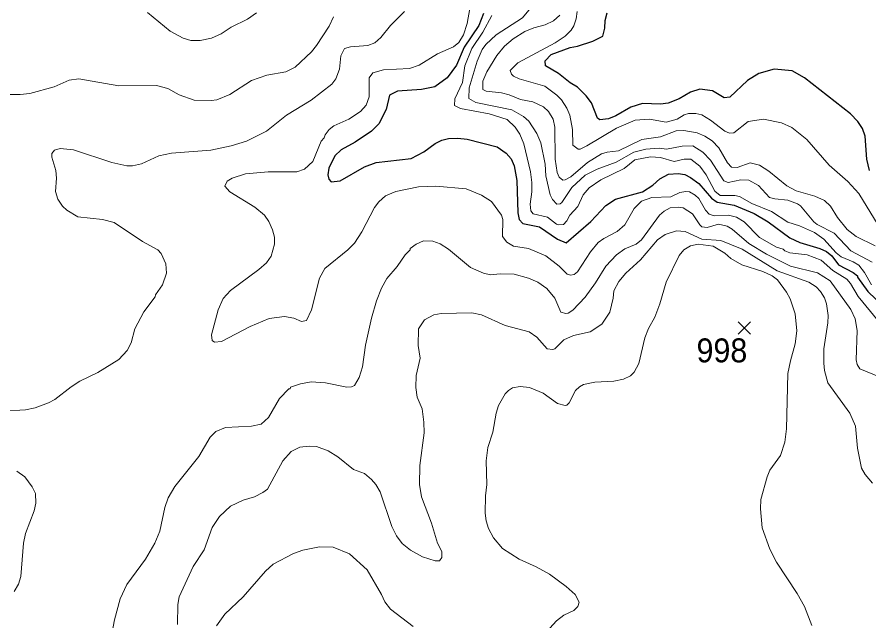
# Model space of a CAD drawing. Extents: x 265 to 291.4, y 7731.5 to 7759.6.
# Drawn here: x 268.107 to 270.954, y 7748.941 to 7750.96 of the extents above; entities that cross this region are included whole.
import ezdxf
from ezdxf.enums import TextEntityAlignment as Align

# ---------------------------------------------------------------- set-up
doc = ezdxf.new("R2010")
doc.units = 0
doc.header["$LTSCALE"] = 0.032
for name, color, linetype, lineweight in [('1', 7, 'Continuous', 25), ('2', 7, 'Continuous', 13), ('21', 7, 'Continuous', 25), ('61', 7, 'Continuous', 13)]:
    doc.layers.add(name, color=color, linetype=linetype, lineweight=lineweight)

msp = doc.modelspace()

# ---------------------------------------------------------------- linework, layer by layer
at = {"layer": '1'}
for points in [[(269.6662, 7750.9722), (269.6503, 7750.9324), (269.6017, 7750.86), (269.5755, 7750.7988), (269.5445, 7750.7566), (269.5031, 7750.7264), (269.4586, 7750.7176), (269.3782, 7750.7128), (269.3512, 7750.6993), (269.34, 7750.6508), (269.3154, 7750.6031), (269.2915, 7750.5792), (269.2366, 7750.5418), (269.1897, 7750.5164)], [(270.9565, 7750.4472), (270.9469, 7750.4854), (270.9421, 7750.5617), (270.9326, 7750.5872), (270.9167, 7750.611), (270.892, 7750.6365), (270.7393, 7750.7566), (270.6979, 7750.7805), (270.6375, 7750.786), (270.5866, 7750.7717), (270.5484, 7750.7478), (270.4895, 7750.6922), (270.4704, 7750.6906), (270.4307, 7750.7136), (270.3893, 7750.7192), (270.3575, 7750.7089), (270.3201, 7750.6866), (270.2827, 7750.6723), (270.2573, 7750.6691), (270.1968, 7750.6707), (270.1586, 7750.6588), (270.1085, 7750.6301), (270.0838, 7750.6198), (270.0544, 7750.6166), (270.0472, 7750.6222), (270.0265, 7750.6731), (270.009, 7750.6969), (269.9796, 7750.7256), (269.9558, 7750.7399), (269.9168, 7750.7717), (269.873, 7750.7972), (269.8722, 7750.8139), (269.8921, 7750.8346), (269.955, 7750.8584), (269.9804, 7750.8632), (270.0313, 7750.8791), (270.0647, 7750.8966), (270.0719, 7750.9229), (270.0727, 7750.9483), (270.079, 7750.9738)], [(269.1865, 7750.4121), (269.2677, 7750.4599), (269.3074, 7750.4742), (269.4236, 7750.4877), (269.4665, 7750.5092), (269.5047, 7750.537), (269.527, 7750.5482), (269.5493, 7750.5545), (269.5795, 7750.5553), (269.6113, 7750.5514), (269.7116, 7750.5259), (269.7418, 7750.5052), (269.7577, 7750.4861), (269.7688, 7750.4631), (269.7776, 7750.4138), (269.7807, 7750.3056), (269.7855, 7750.2833), (269.7975, 7750.2698), (269.8531, 7750.2594), (269.9128, 7750.2181), (269.9422, 7750.2053), (270.025, 7750.2769), (270.0751, 7750.3302), (270.1069, 7750.3509), (270.1968, 7750.3764), (270.2318, 7750.3986), (270.2556, 7750.4193), (270.2843, 7750.4352), (270.3161, 7750.4376), (270.3384, 7750.4336), (270.3575, 7750.4241), (270.3853, 7750.4042), (270.4275, 7750.3549), (270.4466, 7750.3414), (270.5039, 7750.3318), (270.5707, 7750.3032), (270.6168, 7750.2761), (270.69, 7750.222), (270.7234, 7750.2061), (270.7902, 7750.1862), (270.8125, 7750.1767), (270.83, 7750.1616), (270.8522, 7750.1322), (270.9016, 7750.1059), (270.9159, 7750.0948), (270.9159, 7750.0908), (270.9501, 7750.0431), (271.0034, 7749.9922)], [(269.1897, 7750.5164), (269.169, 7750.4965), (269.1491, 7750.4551), (269.1459, 7750.4329), (269.1491, 7750.4177), (269.1571, 7750.4098), (269.1865, 7750.4121)]]:
    msp.add_lwpolyline(points, dxfattribs=at)
at = {"layer": '2'}
for points in [[(269.6081, 7751.2721), (269.6543, 7751.2371), (269.6781, 7751.2085), (269.6861, 7751.1695), (269.667, 7751.1106), (269.6256, 7751.0215), (269.6113, 7750.9388)], [(268.9065, 7750.9738), (268.8771, 7750.9531), (268.8222, 7750.926), (268.7888, 7750.9038), (268.757, 7750.8895), (268.7188, 7750.8815), (268.687, 7750.8815), (268.6615, 7750.8895), (268.6186, 7750.9133), (268.5422, 7750.9754)], [(269.4021, 7750.9786), (269.3544, 7750.9324), (269.3225, 7750.8918), (269.3027, 7750.8735), (269.2788, 7750.8648), (269.2215, 7750.8608), (269.2008, 7750.8553), (269.1889, 7750.8306), (269.1841, 7750.7861)], [(269.8229, 7750.9897), (269.7959, 7750.9579), (269.7084, 7750.9006), (269.6734, 7750.868), (269.6614, 7750.8513), (269.6447, 7750.8131), (269.6177, 7750.724)], [(269.9788, 7750.9786), (269.9756, 7750.9539), (269.9677, 7750.9308), (269.9589, 7750.9165), (269.9391, 7750.8966), (269.9056, 7750.8735), (269.78, 7750.8075), (269.7553, 7750.7813), (269.7596, 7750.7694), (269.7664, 7750.7622), (269.7847, 7750.7542)], [(269.1643, 7750.9611), (269.1499, 7750.9292), (269.1078, 7750.8656), (269.0903, 7750.8441), (269.0362, 7750.7924), (269.0052, 7750.7765), (268.9415, 7750.7662), (268.8906, 7750.7479), (268.8174, 7750.7017), (268.7745, 7750.6834), (268.7554, 7750.681), (268.6981, 7750.6826), (268.648, 7750.7001), (268.6106, 7750.7208), (268.5724, 7750.7312), (268.4467, 7750.7304), (268.3131, 7750.7542), (268.2813, 7750.7495), (268.2304, 7750.7272), (268.1492, 7750.7049), (268.1174, 7750.7017), (268.0283, 7750.7009)], [(270.0186, 7750.3891), (269.9987, 7750.366), (269.9812, 7750.3263), (269.9542, 7750.2976), (269.9446, 7750.2785), (269.9335, 7750.2666), (269.9168, 7750.265), (269.9096, 7750.2674), (269.8802, 7750.2913), (269.8317, 7750.3024), (269.8245, 7750.3119), (269.8213, 7750.335), (269.8277, 7750.3756), (269.8277, 7750.4074), (269.8229, 7750.4424), (269.8006, 7750.5363), (269.7871, 7750.5681), (269.7712, 7750.592), (269.745, 7750.6182), (269.6845, 7750.6365), (269.589, 7750.654), (269.5692, 7750.6643), (269.57, 7750.6866), (269.5954, 7750.7415), (269.6034, 7750.7972), (269.6264, 7750.8545), (269.6638, 7750.9101), (269.6932, 7750.9658)], [(269.9391, 7750.4161), (269.9311, 7750.4153), (269.9184, 7750.4249), (269.912, 7750.44), (269.9056, 7750.4854), (269.9041, 7750.592), (269.8985, 7750.619), (269.8834, 7750.6445), (269.8659, 7750.6604), (269.8309, 7750.6771), (269.7895, 7750.685), (269.7513, 7750.7001), (269.7259, 7750.7065), (269.675, 7750.7121), (269.6638, 7750.7184), (269.663, 7750.7455), (269.6765, 7750.7765), (269.7107, 7750.8322), (269.7362, 7750.8632), (269.7648, 7750.8879), (269.8038, 7750.9117), (269.8341, 7750.9245), (269.8722, 7750.934), (269.8993, 7750.9475), (269.9208, 7750.9666)], [(269.6113, 7750.9388), (269.5994, 7750.9006), (269.5835, 7750.8751), (269.566, 7750.8608), (269.5119, 7750.837), (269.4506, 7750.7988), (269.4188, 7750.7884), (269.3313, 7750.7837), (269.2955, 7750.7733), (269.2836, 7750.7574), (269.2836, 7750.6938), (269.274, 7750.6659), (269.2549, 7750.6444), (269.216, 7750.619), (269.1659, 7750.5967), (269.1499, 7750.584), (269.1364, 7750.5665), (269.1332, 7750.5569), (269.1229, 7750.5458), (269.095, 7750.4774), (269.0672, 7750.4511), (269.0418, 7750.4432), (268.9463, 7750.4432), (268.8699, 7750.436), (268.8254, 7750.4217), (268.8087, 7750.411), (268.8014, 7750.3944), (268.8174, 7750.3764), (268.901, 7750.3247), (268.9336, 7750.2984), (268.9487, 7750.2769), (268.9606, 7750.2491), (268.967, 7750.2244), (268.967, 7750.2014), (268.9558, 7750.1608), (268.9407, 7750.1385), (268.9153, 7750.1162), (268.8198, 7750.0462), (268.7959, 7750.0192), (268.7792, 7749.981), (268.757, 7749.8983), (268.7593, 7749.8792), (268.7665, 7749.8728), (268.7904, 7749.876), (268.8858, 7749.9253), (268.9495, 7749.9524), (269.0004, 7749.9587), (269.0322, 7749.954), (269.0577, 7749.9428), (269.0744, 7749.946), (269.0911, 7749.981), (269.1181, 7750.0876), (269.1356, 7750.1194), (269.2128, 7750.1823), (269.235, 7750.2045), (269.2589, 7750.2419), (269.3011, 7750.3231), (269.3154, 7750.3422), (269.3377, 7750.362), (269.3727, 7750.3772), (269.449, 7750.3931), (269.5063, 7750.3947), (269.6081, 7750.3859), (269.6591, 7750.3652), (269.6925, 7750.3438), (269.7259, 7750.2976), (269.7306, 7750.2833), (269.729, 7750.226), (269.7442, 7750.2077), (269.7656, 7750.1942), (269.8166, 7750.1862), (269.8738, 7750.1616), (269.9192, 7750.1274), (269.9454, 7750.1011), (269.9566, 7750.0972), (269.9693, 7750.0995), (269.9796, 7750.1083), (270.0234, 7750.1751), (270.0496, 7750.2061), (270.0679, 7750.2197), (270.1125, 7750.2427), (270.1387, 7750.2658), (270.1689, 7750.3199), (270.1936, 7750.3446), (270.2286, 7750.3565), (270.2923, 7750.3589), (270.3225, 7750.374), (270.3416, 7750.3772), (270.3543, 7750.3756), (270.3734, 7750.3652), (270.3853, 7750.3533), (270.4076, 7750.3151), (270.4203, 7750.3016), (270.437, 7750.296), (270.4848, 7750.2984)], [(269.1841, 7750.7861), (269.1722, 7750.7542), (269.1587, 7750.7359), (269.0895, 7750.6818), (269.0068, 7750.6325), (268.9399, 7750.5784), (268.8731, 7750.5458)], [(269.7847, 7750.7542), (269.8707, 7750.7288), (269.9104, 7750.6993), (269.9263, 7750.6834), (269.9446, 7750.6556), (269.9542, 7750.6317), (269.9637, 7750.584)], [(269.6177, 7750.724), (269.6169, 7750.6882), (269.64, 7750.6747), (269.7609, 7750.65), (269.7991, 7750.6277), (269.8173, 7750.6118), (269.8436, 7750.5713), (269.8571, 7750.5395), (269.8722, 7750.4679), (269.8738, 7750.4297), (269.8881, 7750.366), (269.8961, 7750.3501), (269.9104, 7750.3342), (269.9216, 7750.3358), (269.9279, 7750.3406), (269.9613, 7750.3907), (270.0059, 7750.4313), (270.0457, 7750.4511), (270.1093, 7750.475), (270.1682, 7750.5084), (270.2079, 7750.518), (270.2525, 7750.5219), (270.2779, 7750.5188), (270.3304, 7750.5283), (270.3654, 7750.5291), (270.3989, 7750.5084), (270.4251, 7750.4822), (270.4696, 7750.4122), (270.4832, 7750.4074), (270.5261, 7750.4161), (270.5532, 7750.4146), (270.585, 7750.397), (270.6216, 7750.3573), (270.6391, 7750.3525), (270.6836, 7750.3477), (270.7155, 7750.3358), (270.7258, 7750.3286), (270.7695, 7750.2761), (270.7815, 7750.2666), (270.838, 7750.238), (270.8936, 7750.1783), (270.9652, 7750.1409)], [(269.9637, 7750.584), (269.9645, 7750.5315), (269.982, 7750.5188), (269.9884, 7750.5188), (270.0107, 7750.5291), (270.1109, 7750.5888), (270.1729, 7750.6158), (270.2207, 7750.619), (270.2763, 7750.6086), (270.3129, 7750.619), (270.336, 7750.6333), (270.3511, 7750.6373), (270.375, 7750.6381), (270.3957, 7750.6333), (270.4243, 7750.6158), (270.472, 7750.5792), (270.4879, 7750.5721), (270.5023, 7750.5736), (270.5508, 7750.611), (270.6017, 7750.619), (270.6614, 7750.6063), (270.6964, 7750.5911), (270.7465, 7750.5506), (270.8212, 7750.4647), (270.8841, 7750.4106), (270.9199, 7750.37), (270.9851, 7750.2642)], [(270.9748, 7750.1958), (270.9119, 7750.226), (270.8817, 7750.2499), (270.8491, 7750.2897), (270.826, 7750.3279), (270.8061, 7750.3469), (270.7735, 7750.3613), (270.7107, 7750.3788), (270.6797, 7750.3963), (270.62, 7750.4448), (270.5882, 7750.4647), (270.5571, 7750.4726), (270.5134, 7750.4567), (270.4943, 7750.4583), (270.4816, 7750.4726), (270.4529, 7750.5235), (270.4299, 7750.5466), (270.406, 7750.5617), (270.3798, 7750.5729), (270.3352, 7750.5808), (270.3098, 7750.58), (270.2573, 7750.5601), (270.1952, 7750.5506)], [(268.8731, 7750.5458), (268.8222, 7750.5291), (268.7538, 7750.5148), (268.6233, 7750.5052), (268.5804, 7750.4957), (268.5231, 7750.4694), (268.4929, 7750.4631), (268.4738, 7750.4631), (268.4229, 7750.4742), (268.2956, 7750.5164), (268.251, 7750.5203), (268.232, 7750.5156), (268.2224, 7750.5037), (268.2224, 7750.4917), (268.2367, 7750.4472), (268.2383, 7750.4217), (268.2351, 7750.3772), (268.2431, 7750.3517), (268.259, 7750.3279), (268.2725, 7750.3143), (268.3099, 7750.2928), (268.3926, 7750.2833), (268.4308, 7750.273), (268.5263, 7750.2093), (268.5772, 7750.1823), (268.5883, 7750.1695), (268.6042, 7750.1353), (268.6058, 7750.1035), (268.5931, 7750.0653), (268.5692, 7750.0311), (268.5684, 7750.0248), (268.5302, 7749.9747), (268.5008, 7749.9174), (268.4881, 7749.8712), (268.4746, 7749.8458), (268.4467, 7749.8148), (268.3767, 7749.7718), (268.3163, 7749.7424), (268.2876, 7749.7241), (268.2327, 7749.6819), (268.2113, 7749.67), (268.1667, 7749.6541), (268.1349, 7749.6469), (268.0585, 7749.6429)], [(270.1952, 7750.5506), (270.1173, 7750.5132), (270.0791, 7750.5084), (270.06, 7750.5029), (270.0138, 7750.4742), (269.9573, 7750.4265), (269.9391, 7750.4161)], [(270.3034, 7750.4774), (270.2572, 7750.4901), (270.2238, 7750.4933), (270.1713, 7750.483), (270.1363, 7750.4535), (270.0584, 7750.4161), (270.0186, 7750.3891)], [(270.9628, 7750.0645), (270.9398, 7750.1067), (270.9199, 7750.1306), (270.9016, 7750.1417), (270.8618, 7750.1584), (270.8443, 7750.1719), (270.8037, 7750.2173), (270.7719, 7750.2403), (270.7218, 7750.2626), (270.6836, 7750.2745), (270.6287, 7750.3103), (270.5627, 7750.3366), (270.5214, 7750.3605), (270.5054, 7750.3636), (270.4569, 7750.3636), (270.4394, 7750.378), (270.41, 7750.4329), (270.3885, 7750.4615), (270.3583, 7750.4846), (270.336, 7750.4854), (270.3034, 7750.4774)], [(270.4132, 7750.2563), (270.3957, 7750.2594), (270.3885, 7750.2658), (270.3646, 7750.3024), (270.3336, 7750.3223), (270.3177, 7750.3247), (270.2899, 7750.3223), (270.27, 7750.3111), (270.2541, 7750.2976), (270.1944, 7750.2149), (270.1761, 7750.2014), (270.1379, 7750.1854), (270.1101, 7750.1656), (270.0751, 7750.1274), (270.0401, 7750.0717), (270.0051, 7750.024), (269.9645, 7749.9802), (269.9486, 7749.9699), (269.9407, 7749.9691), (269.9239, 7749.9738), (269.9041, 7750.0208), (269.8778, 7750.0526), (269.8476, 7750.0733), (269.8166, 7750.0876), (269.7688, 7750.1003), (269.7211, 7750.1019), (269.6893, 7750.0987), (269.6654, 7750.1035), (269.6225, 7750.1226), (269.5493, 7750.1839), (269.5206, 7750.2022), (269.4968, 7750.2109), (269.465, 7750.2117), (269.4411, 7750.2006), (269.4204, 7750.1863), (269.4204, 7750.1823), (269.4037, 7750.1656), (269.3774, 7750.1258), (269.3432, 7750.086), (269.3249, 7750.0542), (269.3082, 7750.0113), (269.2915, 7749.954), (269.2708, 7749.8633), (269.2613, 7749.7909), (269.2502, 7749.7551), (269.2342, 7749.7281), (269.2247, 7749.7241), (269.2088, 7749.7233), (269.1372, 7749.7376), (269.0895, 7749.7408), (269.0545, 7749.7344), (269.0211, 7749.7225), (269.0195, 7749.7177), (269.0147, 7749.7169), (268.9837, 7749.6851), (268.9471, 7749.6215), (268.9224, 7749.5992), (268.8906, 7749.592), (268.8031, 7749.588), (268.7713, 7749.5745), (268.7522, 7749.5554), (268.714, 7749.491), (268.6337, 7749.3908), (268.6114, 7749.3526), (268.6002, 7749.3208), (268.5835, 7749.2412), (268.5676, 7749.2014), (268.5358, 7749.1474), (268.4738, 7749.063), (268.4515, 7749.0153), (268.4324, 7748.9453), (268.4229, 7748.8976)], [(270.4848, 7750.2984), (270.5118, 7750.2913), (270.5373, 7750.2753), (270.5882, 7750.2228), (270.6447, 7750.191), (270.6677, 7750.1847), (270.6725, 7750.1791)], [(270.6916, 7750.1274), (270.612, 7750.1672), (270.5532, 7750.2029), (270.4975, 7750.2507), (270.48, 7750.261), (270.4514, 7750.2674), (270.4132, 7750.2563)], [(270.1419, 7750.1035), (270.1904, 7750.1489), (270.2477, 7750.2157), (270.2732, 7750.2332), (270.3113, 7750.2459), (270.34, 7750.2435), (270.3957, 7750.2181)], [(270.7632, 7748.9262), (270.7385, 7748.9898), (270.7139, 7749.0328), (270.6454, 7749.1378), (270.6232, 7749.1808), (270.5977, 7749.2524), (270.5914, 7749.316), (270.5929, 7749.3478), (270.6136, 7749.4226), (270.6232, 7749.4449), (270.659, 7749.4942), (270.6725, 7749.5387), (270.6781, 7749.5833), (270.6836, 7749.7686), (270.6916, 7749.8108), (270.7075, 7749.8681), (270.7131, 7749.911), (270.7075, 7749.9683), (270.6908, 7750.0176), (270.6789, 7750.0399), (270.6486, 7750.0813), (270.6311, 7750.0948), (270.5993, 7750.1099), (270.5293, 7750.1322), (270.4927, 7750.1528), (270.472, 7750.1703), (270.4339, 7750.1942), (270.3829, 7750.2006), (270.3575, 7750.1958), (270.3352, 7750.1823), (270.3201, 7750.1632), (270.2763, 7750.0733), (270.2557, 7750.0017), (270.2382, 7749.9572), (270.2175, 7749.919), (270.2047, 7749.8872), (270.1849, 7749.802), (270.1689, 7749.7726), (270.157, 7749.7607), (270.1332, 7749.7495), (270.1013, 7749.7424), (270.0377, 7749.74), (269.9995, 7749.7312), (269.9868, 7749.7241), (269.9733, 7749.7113), (269.9518, 7749.6708), (269.9446, 7749.6628), (269.9391, 7749.6612), (269.9136, 7749.6684), (269.8651, 7749.7026), (269.8197, 7749.7217), (269.7879, 7749.7249), (269.7625, 7749.7201), (269.7497, 7749.7121), (269.7386, 7749.7002), (269.7163, 7749.6612), (269.7084, 7749.6358), (269.6972, 7749.5721), (269.6797, 7749.5212), (269.675, 7749.4767), (269.6765, 7749.3971), (269.6726, 7749.359), (269.6718, 7749.3017), (269.675, 7749.2762), (269.6829, 7749.2508), (269.6996, 7749.2189), (269.729, 7749.1839), (269.7847, 7749.1473), (269.842, 7749.1219), (269.8866, 7749.0972), (269.9422, 7749.0567), (269.9725, 7749.0296), (269.9852, 7749.0042), (269.9812, 7748.989), (269.9677, 7748.9763), (269.9343, 7748.9604), (269.9096, 7748.9421), (269.8874, 7748.9175)], [(270.3957, 7750.2181), (270.4593, 7750.2133), (270.5309, 7750.1847), (270.647, 7750.1115), (270.7536, 7750.0741), (270.7775, 7750.0582), (270.7926, 7750.0423), (270.8061, 7750.0216), (270.8125, 7750.0017), (270.8181, 7749.9619), (270.8173, 7749.9381), (270.8029, 7749.8506), (270.8029, 7749.8028), (270.8061, 7749.779), (270.8173, 7749.7376), (270.8905, 7749.6358), (270.9088, 7749.592), (270.9158, 7749.5185), (270.9294, 7749.452), (270.9414, 7749.4305), (270.966, 7749.4019)], [(270.6725, 7750.1791), (270.69, 7750.1719), (270.7473, 7750.1648), (270.795, 7750.1473), (270.8332, 7750.1131), (270.8801, 7750.0836), (270.8928, 7750.0693), (270.9183, 7750.0256), (270.9851, 7749.9444)], [(270.9978, 7749.7543), (270.9239, 7749.7837), (270.9151, 7749.7981), (270.9111, 7749.814), (270.9143, 7749.9126), (270.908, 7749.9516), (270.8936, 7749.9826), (270.8244, 7750.0781), (270.7823, 7750.1051), (270.6916, 7750.1274)], [(268.6424, 7748.9294), (268.644, 7748.9962), (268.6488, 7749.0217), (268.6949, 7749.1235), (268.7315, 7749.1792), (268.7586, 7749.2539), (268.7832, 7749.2905), (268.8198, 7749.3255), (268.862, 7749.3446), (268.9002, 7749.3558), (268.928, 7749.3701), (268.9439, 7749.382), (268.9948, 7749.4767), (269.0234, 7749.5077), (269.0513, 7749.522), (269.0831, 7749.526), (269.107, 7749.5244), (269.1468, 7749.5101), (269.1786, 7749.4902), (269.2311, 7749.448), (269.2677, 7749.4337), (269.2915, 7749.4138), (269.3058, 7749.3971), (269.3202, 7749.3733), (269.3591, 7749.2571), (269.375, 7749.2253), (269.3941, 7749.1999), (269.422, 7749.1776), (269.4618, 7749.1553), (269.5047, 7749.1418), (269.519, 7749.1418), (269.527, 7749.1537), (269.5262, 7749.1736), (269.5119, 7749.2014), (269.492, 7749.2683), (269.4586, 7749.3558), (269.4522, 7749.3971), (269.453, 7749.4608), (269.4673, 7749.5706), (269.4665, 7749.6056), (269.4602, 7749.6501), (269.4443, 7749.6899), (269.4395, 7749.7217), (269.4411, 7749.7615), (269.4538, 7749.8203), (269.4474, 7749.8617), (269.4482, 7749.9182), (269.4689, 7749.9484), (269.5, 7749.9643), (269.5238, 7749.9691), (269.6272, 7749.9715), (269.6591, 7749.9643), (269.7386, 7749.9285), (269.8181, 7749.9078), (269.8436, 7749.8903), (269.8786, 7749.8513), (269.8977, 7749.8482), (269.9041, 7749.8513), (269.9343, 7749.8816), (269.9661, 7749.8951), (270.0218, 7749.9078), (270.0608, 7749.9333), (270.0886, 7749.9731), (270.0997, 7750.0208), (270.1013, 7750.0447), (270.118, 7750.0765), (270.1419, 7750.1035)], [(268.1063, 7749.4417), (268.1325, 7749.4226), (268.1572, 7749.39), (268.1683, 7749.3669), (268.1699, 7749.3351), (268.1635, 7749.3096), (268.1349, 7749.2333), (268.1277, 7749.2014), (268.119, 7749.0901), (268.111, 7749.0646), (268.0967, 7749.0392)], [(269.4307, 7748.923), (269.3544, 7748.9803), (269.3361, 7749.005), (269.3249, 7749.0296), (269.2772, 7749.1124), (269.2183, 7749.1656), (269.1627, 7749.1879), (269.1181, 7749.1895), (269.0624, 7749.1776), (269.0306, 7749.1664), (268.9622, 7749.1314), (268.9367, 7749.1076), (268.8628, 7749.0217), (268.8015, 7748.9636), (268.7729, 7748.9254)]]:
    msp.add_lwpolyline(points, dxfattribs=at)
at = {"layer": '21'}
for p, q in [((270.5169, 7749.9412), (270.5581, 7749.9)), ((270.5581, 7749.9412), (270.5169, 7749.9))]:
    msp.add_line(p, q, dxfattribs=at)

# ---------------------------------------------------------------- texts
at = {"layer": '61', "width": 0.95}
msp.add_text('998', height=0.08, dxfattribs=at).set_placement((270.4627, 7749.8058), align=Align.CENTER)

doc.saveas('drawing.dxf')
